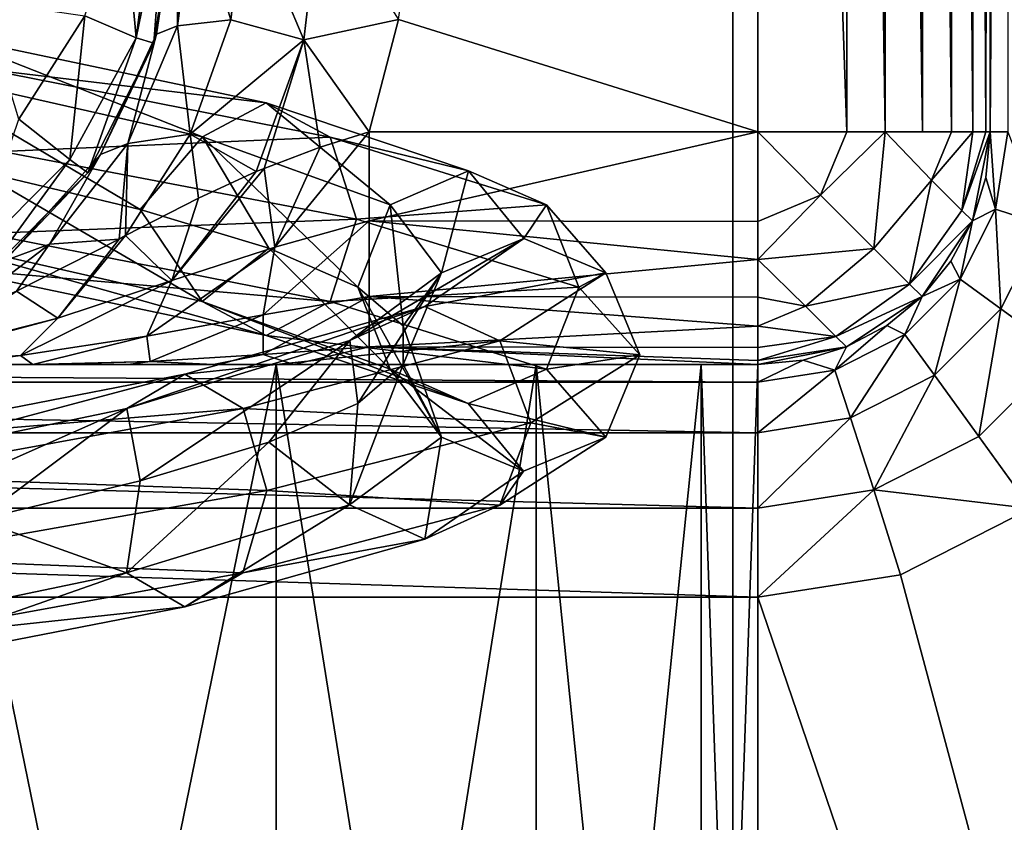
# Model space of a CAD drawing. Header units: millimetres. Extents: x -147 to 148, y -145 to 204.
# Tile 460 of 571: x 91.41 to 93.53, y 7.52 to 9.24. Entities that reach past the tile are written whole.
import ezdxf

# ---------------------------------------------------------------- set-up
doc = ezdxf.new("R2010")
doc.units = ezdxf.units.MM
doc.header["$LTSCALE"] = 26.699852
for name, color, linetype in [('1222', 7, 'CONTINUOUS'), ('1521', 7, 'CONTINUOUS'), ('1522', 7, 'CONTINUOUS'), ('743', 7, 'CONTINUOUS'), ('745', 7, 'CONTINUOUS'), ('760', 7, 'CONTINUOUS'), ('761', 7, 'CONTINUOUS'), ('765', 7, 'CONTINUOUS'), ('902', 7, 'CONTINUOUS'), ('906', 7, 'CONTINUOUS'), ('907', 7, 'CONTINUOUS'), ('909', 7, 'CONTINUOUS'), ('912', 7, 'CONTINUOUS'), ('913', 7, 'CONTINUOUS'), ('914', 7, 'CONTINUOUS'), ('915', 7, 'CONTINUOUS'), ('919', 7, 'CONTINUOUS'), ('920', 7, 'CONTINUOUS'), ('921', 7, 'CONTINUOUS'), ('922', 7, 'CONTINUOUS')]:
    doc.layers.add(name, color=color, linetype=linetype)

msp = doc.modelspace()

# ---------------------------------------------------------------- linework, layer by layer
at = {"layer": '1222', "color": 7, "linetype": 'CONTINUOUS', "true_color": 0xd8d8d8}
for points in [[(91.6633, 9.2025, 90.6782), (91.5526, 9.2495, 90.9414), (91.6357, 9.5, 90.8642), (91.6633, 9.2025, 90.6782)], [(91.6633, 9.2025, 90.6782), (91.6357, 9.5, 90.8642), (91.7021, 9.5, 90.7058), (91.6633, 9.2025, 90.6782)], [(91.724, 9.5, 90.6266), (91.7011, 9.191, 90.4), (91.6633, 9.2025, 90.6782), (91.724, 9.5, 90.6266)], [(91.724, 9.5, 90.6266), (91.6633, 9.2025, 90.6782), (91.7021, 9.5, 90.7058), (91.724, 9.5, 90.6266)], [(91.75, 9.5, 90.4), (91.7011, 9.191, 90.4), (91.724, 9.5, 90.6266), (91.75, 9.5, 90.4)], [(91.4111, 9.0274, 90.9828), (91.3335, 9.2811, 91.182), (91.5526, 9.2495, 90.9414), (91.4111, 9.0274, 90.9828)], [(91.5207, 8.9409, 90.7055), (91.4111, 9.0274, 90.9828), (91.5526, 9.2495, 90.9414), (91.5207, 8.9409, 90.7055)], [(91.6633, 9.2025, 90.6782), (91.5207, 8.9409, 90.7055), (91.5526, 9.2495, 90.9414), (91.6633, 9.2025, 90.6782)], [(91.6633, 9.2025, 90.6782), (91.559, 8.9122, 90.4), (91.5207, 8.9409, 90.7055), (91.6633, 9.2025, 90.6782)], [(91.7011, 9.191, 90.4), (91.559, 8.9122, 90.4), (91.6633, 9.2025, 90.6782), (91.7011, 9.191, 90.4)], [(91.5207, 8.9409, 90.7055), (91.3091, 8.7293, 90.7055), (91.4111, 9.0274, 90.9828), (91.5207, 8.9409, 90.7055)], [(91.5207, 8.9409, 90.7055), (91.3378, 8.691, 90.4), (91.3091, 8.7293, 90.7055), (91.5207, 8.9409, 90.7055)], [(91.559, 8.9122, 90.4), (91.3378, 8.691, 90.4), (91.5207, 8.9409, 90.7055), (91.559, 8.9122, 90.4)]]:
    msp.add_3dface(points, dxfattribs=at)
at = {"layer": '1521', "linetype": 'CONTINUOUS'}
for points in [[(91.1616, 9.1351, 81.888), (91.8055, 8.9893, 82.4379), (91.2501, 9.2083, 81.7348), (91.1616, 9.1351, 81.888)], [(91.2501, 9.2083, 81.7348), (91.8055, 8.9893, 82.4379), (91.943, 9.0625, 82.3266), (91.2501, 9.2083, 81.7348)], [(91.2501, 9.2083, 81.7348), (91.943, 9.0625, 82.3266), (91.3385, 9.1348, 81.5816), (91.2501, 9.2083, 81.7348)], [(91.3225, 8.9167, 82.0797), (91.6721, 8.8333, 82.3945), (91.1616, 9.1351, 81.888), (91.3225, 8.9167, 82.0797)], [(91.1616, 9.1351, 81.888), (91.6721, 8.8333, 82.3945), (91.8055, 8.9893, 82.4379), (91.1616, 9.1351, 81.888)], [(91.3385, 9.1348, 81.5816), (91.943, 9.0625, 82.3266), (92.0805, 8.989, 82.2153), (91.3385, 9.1348, 81.5816)], [(91.3385, 9.1348, 81.5816), (92.0805, 8.989, 82.2153), (91.375, 8.9583, 81.5184), (91.3385, 9.1348, 81.5816)], [(91.8055, 8.9893, 82.4379), (92.2095, 8.8434, 83.1821), (91.943, 9.0625, 82.3266), (91.8055, 8.9893, 82.4379)], [(91.943, 9.0625, 82.3266), (92.2095, 8.8434, 83.1821), (92.3778, 8.9167, 83.1274), (91.943, 9.0625, 82.3266)], [(91.943, 9.0625, 82.3266), (92.3778, 8.9167, 83.1274), (92.0805, 8.989, 82.2153), (91.943, 9.0625, 82.3266)], [(91.375, 8.9583, 81.5184), (92.0805, 8.989, 82.2153), (92.1372, 8.8125, 82.1694), (91.375, 8.9583, 81.5184)], [(91.6721, 8.8333, 82.3945), (91.9486, 8.75, 82.775), (91.8055, 8.9893, 82.4379), (91.6721, 8.8333, 82.3945)], [(91.9486, 8.75, 82.775), (92.1399, 8.6667, 83.2047), (91.8055, 8.9893, 82.4379), (91.9486, 8.75, 82.775)], [(91.8055, 8.9893, 82.4379), (92.1399, 8.6667, 83.2047), (92.2095, 8.8434, 83.1821), (91.8055, 8.9893, 82.4379)], [(92.0805, 8.989, 82.2153), (92.3778, 8.9167, 83.1274), (92.546, 8.8432, 83.0727), (92.0805, 8.989, 82.2153)], [(92.0805, 8.989, 82.2153), (92.546, 8.8432, 83.0727), (92.1372, 8.8125, 82.1694), (92.0805, 8.989, 82.2153)], [(92.2095, 8.8434, 83.1821), (92.32, 8.6976, 84.0216), (92.3778, 8.9167, 83.1274), (92.2095, 8.8434, 83.1821)], [(92.3778, 8.9167, 83.1274), (92.32, 8.6976, 84.0216), (92.4968, 8.7708, 84.0309), (92.3778, 8.9167, 83.1274)], [(92.3778, 8.9167, 83.1274), (92.4968, 8.7708, 84.0309), (92.546, 8.8432, 83.0727), (92.3778, 8.9167, 83.1274)], [(92.1372, 8.8125, 82.1694), (92.546, 8.8432, 83.0727), (92.6154, 8.6667, 83.0502), (92.1372, 8.8125, 82.1694)], [(92.1399, 8.6667, 83.2047), (92.2377, 8.5833, 83.6648), (92.2095, 8.8434, 83.1821), (92.1399, 8.6667, 83.2047)], [(92.2095, 8.8434, 83.1821), (92.2377, 8.5833, 83.6648), (92.32, 8.6976, 84.0216), (92.2095, 8.8434, 83.1821)], [(92.546, 8.8432, 83.0727), (92.4968, 8.7708, 84.0309), (92.6734, 8.6973, 84.0401), (92.546, 8.8432, 83.0727)], [(92.546, 8.8432, 83.0727), (92.6734, 8.6973, 84.0401), (92.6154, 8.6667, 83.0502), (92.546, 8.8432, 83.0727)], [(92.32, 8.6976, 84.0216), (92.1224, 8.5518, 84.8449), (92.4968, 8.7708, 84.0309), (92.32, 8.6976, 84.0216)], [(92.4968, 8.7708, 84.0309), (92.1224, 8.5518, 84.8449), (92.284, 8.625, 84.9169), (92.4968, 8.7708, 84.0309)], [(92.4968, 8.7708, 84.0309), (92.284, 8.625, 84.9169), (92.6734, 8.6973, 84.0401), (92.4968, 8.7708, 84.0309)], [(92.32, 8.6976, 84.0216), (92.1399, 8.4167, 84.5953), (92.1224, 8.5518, 84.8449), (92.32, 8.6976, 84.0216)], [(92.2377, 8.5, 84.1352), (92.1399, 8.4167, 84.5953), (92.32, 8.6976, 84.0216), (92.2377, 8.5, 84.1352)], [(92.2377, 8.5833, 83.6648), (92.2377, 8.5, 84.1352), (92.32, 8.6976, 84.0216), (92.2377, 8.5833, 83.6648)], [(92.6734, 8.6973, 84.0401), (92.284, 8.625, 84.9169), (92.4456, 8.5515, 84.9889), (92.6734, 8.6973, 84.0401)], [(92.6734, 8.6973, 84.0401), (92.4456, 8.5515, 84.9889), (92.7462, 8.5208, 84.0439), (92.6734, 8.6973, 84.0401)], [(92.6154, 8.6667, 83.0502), (92.6734, 8.6973, 84.0401), (92.7462, 8.5208, 84.0439), (92.6154, 8.6667, 83.0502)], [(92.1224, 8.5518, 84.8449), (91.6428, 8.4059, 85.5428), (92.284, 8.625, 84.9169), (92.1224, 8.5518, 84.8449)], [(92.284, 8.625, 84.9169), (91.6428, 8.4059, 85.5428), (91.7679, 8.4792, 85.6679), (92.284, 8.625, 84.9169)], [(92.284, 8.625, 84.9169), (91.7679, 8.4792, 85.6679), (92.4456, 8.5515, 84.9889), (92.284, 8.625, 84.9169)], [(92.1224, 8.5518, 84.8449), (91.6721, 8.25, 85.4055), (91.6428, 8.4059, 85.5428), (92.1224, 8.5518, 84.8449)], [(91.9486, 8.3333, 85.025), (91.6721, 8.25, 85.4055), (92.1224, 8.5518, 84.8449), (91.9486, 8.3333, 85.025)], [(92.4456, 8.5515, 84.9889), (91.7679, 8.4792, 85.6679), (91.893, 8.4057, 85.793), (92.4456, 8.5515, 84.9889)], [(92.4456, 8.5515, 84.9889), (91.893, 8.4057, 85.793), (92.5123, 8.375, 85.0185), (92.4456, 8.5515, 84.9889)], [(92.1399, 8.4167, 84.5953), (91.9486, 8.3333, 85.025), (92.1224, 8.5518, 84.8449), (92.1399, 8.4167, 84.5953)], [(92.7462, 8.5208, 84.0439), (92.4456, 8.5515, 84.9889), (92.5123, 8.375, 85.0185), (92.7462, 8.5208, 84.0439)], [(91.6428, 8.4059, 85.5428), (90.9449, 8.2601, 86.0224), (91.7679, 8.4792, 85.6679), (91.6428, 8.4059, 85.5428)], [(91.7679, 8.4792, 85.6679), (90.9449, 8.2601, 86.0224), (91.0169, 8.3333, 86.184), (91.7679, 8.4792, 85.6679)], [(91.7679, 8.4792, 85.6679), (91.0169, 8.3333, 86.184), (91.893, 8.4057, 85.793), (91.7679, 8.4792, 85.6679)], [(91.3225, 8.1667, 85.7203), (90.9152, 8.0833, 85.9555), (91.6428, 8.4059, 85.5428), (91.3225, 8.1667, 85.7203)], [(91.6428, 8.4059, 85.5428), (90.9152, 8.0833, 85.9555), (90.9449, 8.2601, 86.0224), (91.6428, 8.4059, 85.5428)], [(91.893, 8.4057, 85.793), (91.0169, 8.3333, 86.184), (91.0889, 8.2598, 86.3456), (91.893, 8.4057, 85.793)], [(91.893, 8.4057, 85.793), (91.0889, 8.2598, 86.3456), (91.9445, 8.2292, 85.8445), (91.893, 8.4057, 85.793)], [(91.6721, 8.25, 85.4055), (91.3225, 8.1667, 85.7203), (91.6428, 8.4059, 85.5428), (91.6721, 8.25, 85.4055)], [(92.5123, 8.375, 85.0185), (91.893, 8.4057, 85.793), (91.9445, 8.2292, 85.8445), (92.5123, 8.375, 85.0185)], [(91.9445, 8.2292, 85.8445), (91.0889, 8.2598, 86.3456), (91.1185, 8.0833, 86.4123), (91.9445, 8.2292, 85.8445)]]:
    msp.add_3dface(points, dxfattribs=at)
at = {"layer": '1522', "linetype": 'CONTINUOUS'}
for points in [[(91.375, 8.9583, 81.5184), (92.1372, 8.8125, 82.1694), (91.3384, 8.7816, 81.5818), (91.375, 8.9583, 81.5184)], [(91.3225, 8.9167, 82.0797), (91.1615, 8.7818, 81.8883), (91.8053, 8.636, 82.4381), (91.3225, 8.9167, 82.0797)], [(91.6721, 8.8333, 82.3945), (91.3225, 8.9167, 82.0797), (91.8053, 8.636, 82.4381), (91.6721, 8.8333, 82.3945)], [(91.9486, 8.75, 82.775), (91.6721, 8.8333, 82.3945), (91.8053, 8.636, 82.4381), (91.9486, 8.75, 82.775)], [(91.3384, 8.7816, 81.5818), (92.1372, 8.8125, 82.1694), (92.0802, 8.6357, 82.2155), (91.3384, 8.7816, 81.5818)], [(92.1372, 8.8125, 82.1694), (92.6154, 8.6667, 83.0502), (92.0802, 8.6357, 82.2155), (92.1372, 8.8125, 82.1694)], [(91.2499, 8.7083, 81.7351), (91.9427, 8.5625, 82.3268), (91.1615, 8.7818, 81.8883), (91.2499, 8.7083, 81.7351)], [(91.1615, 8.7818, 81.8883), (91.9427, 8.5625, 82.3268), (91.8053, 8.636, 82.4381), (91.1615, 8.7818, 81.8883)], [(91.3384, 8.7816, 81.5818), (92.0802, 8.6357, 82.2155), (91.2499, 8.7083, 81.7351), (91.3384, 8.7816, 81.5818)], [(91.9486, 8.75, 82.775), (91.8053, 8.636, 82.4381), (92.2093, 8.4902, 83.1822), (91.9486, 8.75, 82.775)], [(92.1399, 8.6667, 83.2047), (91.9486, 8.75, 82.775), (92.2093, 8.4902, 83.1822), (92.1399, 8.6667, 83.2047)], [(91.2499, 8.7083, 81.7351), (92.0802, 8.6357, 82.2155), (91.9427, 8.5625, 82.3268), (91.2499, 8.7083, 81.7351)], [(92.0802, 8.6357, 82.2155), (92.6154, 8.6667, 83.0502), (92.5458, 8.4899, 83.0728), (92.0802, 8.6357, 82.2155)], [(92.2377, 8.5833, 83.6648), (92.1399, 8.6667, 83.2047), (92.3198, 8.3443, 84.0216), (92.2377, 8.5833, 83.6648)], [(92.1399, 8.6667, 83.2047), (92.2093, 8.4902, 83.1822), (92.3198, 8.3443, 84.0216), (92.1399, 8.6667, 83.2047)], [(92.6154, 8.6667, 83.0502), (92.7462, 8.5208, 84.0439), (92.5458, 8.4899, 83.0728), (92.6154, 8.6667, 83.0502)], [(91.9427, 8.5625, 82.3268), (92.3775, 8.4167, 83.1275), (91.8053, 8.636, 82.4381), (91.9427, 8.5625, 82.3268)], [(91.8053, 8.636, 82.4381), (92.3775, 8.4167, 83.1275), (92.2093, 8.4902, 83.1822), (91.8053, 8.636, 82.4381)], [(92.0802, 8.6357, 82.2155), (92.5458, 8.4899, 83.0728), (91.9427, 8.5625, 82.3268), (92.0802, 8.6357, 82.2155)], [(92.2377, 8.5, 84.1352), (92.2377, 8.5833, 83.6648), (92.3198, 8.3443, 84.0216), (92.2377, 8.5, 84.1352)], [(91.9427, 8.5625, 82.3268), (92.5458, 8.4899, 83.0728), (92.3775, 8.4167, 83.1275), (91.9427, 8.5625, 82.3268)], [(92.7462, 8.5208, 84.0439), (92.5123, 8.375, 85.0185), (92.6731, 8.3441, 84.0401), (92.7462, 8.5208, 84.0439)], [(92.5458, 8.4899, 83.0728), (92.7462, 8.5208, 84.0439), (92.6731, 8.3441, 84.0401), (92.5458, 8.4899, 83.0728)], [(92.1399, 8.4167, 84.5953), (92.2377, 8.5, 84.1352), (92.1221, 8.1985, 84.8448), (92.1399, 8.4167, 84.5953)], [(92.2377, 8.5, 84.1352), (92.3198, 8.3443, 84.0216), (92.1221, 8.1985, 84.8448), (92.2377, 8.5, 84.1352)], [(92.3775, 8.4167, 83.1275), (92.4964, 8.2708, 84.0308), (92.2093, 8.4902, 83.1822), (92.3775, 8.4167, 83.1275)], [(92.2093, 8.4902, 83.1822), (92.4964, 8.2708, 84.0308), (92.3198, 8.3443, 84.0216), (92.2093, 8.4902, 83.1822)], [(92.5458, 8.4899, 83.0728), (92.6731, 8.3441, 84.0401), (92.3775, 8.4167, 83.1275), (92.5458, 8.4899, 83.0728)], [(91.9486, 8.3333, 85.025), (92.1399, 8.4167, 84.5953), (92.1221, 8.1985, 84.8448), (91.9486, 8.3333, 85.025)], [(92.3775, 8.4167, 83.1275), (92.6731, 8.3441, 84.0401), (92.4964, 8.2708, 84.0308), (92.3775, 8.4167, 83.1275)], [(92.5123, 8.375, 85.0185), (91.9445, 8.2292, 85.8445), (92.4454, 8.1982, 84.9887), (92.5123, 8.375, 85.0185)], [(92.6731, 8.3441, 84.0401), (92.5123, 8.375, 85.0185), (92.4454, 8.1982, 84.9887), (92.6731, 8.3441, 84.0401)], [(92.3198, 8.3443, 84.0216), (92.2837, 8.125, 84.9168), (92.1221, 8.1985, 84.8448), (92.3198, 8.3443, 84.0216)], [(92.4964, 8.2708, 84.0308), (92.2837, 8.125, 84.9168), (92.3198, 8.3443, 84.0216), (92.4964, 8.2708, 84.0308)], [(92.6731, 8.3441, 84.0401), (92.4454, 8.1982, 84.9887), (92.4964, 8.2708, 84.0308), (92.6731, 8.3441, 84.0401)], [(91.6721, 8.25, 85.4055), (91.9486, 8.3333, 85.025), (91.6426, 8.0527, 85.5426), (91.6721, 8.25, 85.4055)], [(91.9486, 8.3333, 85.025), (92.1221, 8.1985, 84.8448), (91.6426, 8.0527, 85.5426), (91.9486, 8.3333, 85.025)], [(92.4964, 8.2708, 84.0308), (92.4454, 8.1982, 84.9887), (92.2837, 8.125, 84.9168), (92.4964, 8.2708, 84.0308)], [(91.3225, 8.1667, 85.7203), (91.6721, 8.25, 85.4055), (91.6426, 8.0527, 85.5426), (91.3225, 8.1667, 85.7203)], [(91.9445, 8.2292, 85.8445), (91.1185, 8.0833, 86.4123), (91.8928, 8.0524, 85.7928), (91.9445, 8.2292, 85.8445)], [(92.4454, 8.1982, 84.9887), (91.9445, 8.2292, 85.8445), (91.8928, 8.0524, 85.7928), (92.4454, 8.1982, 84.9887)], [(92.1221, 8.1985, 84.8448), (91.7676, 7.9792, 85.6676), (91.6426, 8.0527, 85.5426), (92.1221, 8.1985, 84.8448)], [(92.2837, 8.125, 84.9168), (91.7676, 7.9792, 85.6676), (92.1221, 8.1985, 84.8448), (92.2837, 8.125, 84.9168)], [(92.4454, 8.1982, 84.9887), (91.8928, 8.0524, 85.7928), (92.2837, 8.125, 84.9168), (92.4454, 8.1982, 84.9887)], [(91.3225, 8.1667, 85.7203), (91.6426, 8.0527, 85.5426), (90.9448, 7.9068, 86.0221), (91.3225, 8.1667, 85.7203)], [(92.2837, 8.125, 84.9168), (91.8928, 8.0524, 85.7928), (91.7676, 7.9792, 85.6676), (92.2837, 8.125, 84.9168)], [(91.8928, 8.0524, 85.7928), (91.1185, 8.0833, 86.4123), (91.0887, 7.9066, 86.3454), (91.8928, 8.0524, 85.7928)], [(91.6426, 8.0527, 85.5426), (91.0168, 7.8333, 86.1837), (90.9448, 7.9068, 86.0221), (91.6426, 8.0527, 85.5426)], [(91.7676, 7.9792, 85.6676), (91.0168, 7.8333, 86.1837), (91.6426, 8.0527, 85.5426), (91.7676, 7.9792, 85.6676)], [(91.8928, 8.0524, 85.7928), (91.0887, 7.9066, 86.3454), (91.7676, 7.9792, 85.6676), (91.8928, 8.0524, 85.7928)], [(91.7676, 7.9792, 85.6676), (91.0887, 7.9066, 86.3454), (91.0168, 7.8333, 86.1837), (91.7676, 7.9792, 85.6676)]]:
    msp.add_3dface(points, dxfattribs=at)
at = {"layer": '743', "color": 7, "linetype": 'CONTINUOUS', "true_color": 0xd8d8d8}
for points in [[(92.9464, 23.3145, 93.4), (90, 23.5, 93.4), (92.9465, -23.3145, 93.4), (92.9464, 23.3145, 93.4)], [(92.9465, -23.3145, 93.4), (90, 23.5, 93.4), (90, -23.5, 93.4), (92.9465, -23.3145, 93.4)], [(95.8451, 22.7613, 93.4), (92.9464, 23.3145, 93.4), (92.9465, -23.3145, 93.4), (95.8451, 22.7613, 93.4)], [(95.8452, -22.7613, 93.4), (95.8451, 22.7613, 93.4), (92.9465, -23.3145, 93.4), (95.8452, -22.7613, 93.4)]]:
    msp.add_3dface(points, dxfattribs=at)
at = {"layer": '745', "color": 7, "linetype": 'CONTINUOUS', "true_color": 0xd8d8d8}
for points in [[(93.3069, 8.0483, 78.9), (93.5874, 8.1907, 78.9), (94.5, 3.6056, 78.9), (93.3069, 8.0483, 78.9)], [(93, 8, 78.9), (93.3069, 8.0483, 78.9), (94.5, 3.6056, 78.9), (93, 8, 78.9)], [(90.5411, 4.1648, 78.9), (87, 8, 78.9), (94.5, 3.6056, 78.9), (90.5411, 4.1648, 78.9)], [(87, 8, 78.9), (93, 8, 78.9), (94.5, 3.6056, 78.9), (87, 8, 78.9)]]:
    msp.add_3dface(points, dxfattribs=at)
at = {"layer": '760', "color": 7, "linetype": 'CONTINUOUS', "true_color": 0xd8d8d8}
for points in [[(93, 8.5, 79.4), (87, 8.5, 79.4), (88.7534, 8.5, 81.1713), (93, 8.5, 79.4)], [(88.0335, 8.5, 86.9172), (92.1642, 8.5, 86.9), (87.8358, 8.5, 86.9), (88.0335, 8.5, 86.9172)], [(87.8358, 8.5, 86.9), (92.1642, 8.5, 86.9), (90.4273, 8.5, 86.8693), (87.8358, 8.5, 86.9)], [(92.0025, 8.5, 86.9115), (92.1642, 8.5, 86.9), (88.0335, 8.5, 86.9172), (92.0025, 8.5, 86.9115)], [(91.8293, 8.5, 86.9494), (92.0025, 8.5, 86.9115), (88.0335, 8.5, 86.9172), (91.8293, 8.5, 86.9494)], [(88.2274, 8.5, 86.9675), (91.8293, 8.5, 86.9494), (88.0335, 8.5, 86.9172), (88.2274, 8.5, 86.9675)], [(91.6462, 8.5, 87.0194), (91.8293, 8.5, 86.9494), (88.2274, 8.5, 86.9675), (91.6462, 8.5, 87.0194)], [(88.4223, 8.5, 87.0541), (91.6462, 8.5, 87.0194), (88.2274, 8.5, 86.9675), (88.4223, 8.5, 87.0541)], [(91.4578, 8.5, 87.1262), (91.6462, 8.5, 87.0194), (88.4223, 8.5, 87.0541), (91.4578, 8.5, 87.1262)], [(88.5566, 8.5, 87.136), (91.4578, 8.5, 87.1262), (88.4223, 8.5, 87.0541), (88.5566, 8.5, 87.136)], [(91.4407, 8.5, 87.1379), (91.4578, 8.5, 87.1262), (88.5566, 8.5, 87.136), (91.4407, 8.5, 87.1379)], [(88.6127, 8.5, 87.1763), (91.4407, 8.5, 87.1379), (88.5566, 8.5, 87.136), (88.6127, 8.5, 87.1763)], [(91.2704, 8.5, 87.2722), (91.4407, 8.5, 87.1379), (88.6127, 8.5, 87.1763), (91.2704, 8.5, 87.2722)], [(89.5727, 8.5, 80.9307), (93, 8.5, 79.4), (88.7534, 8.5, 81.1713), (89.5727, 8.5, 80.9307)], [(90.4273, 8.5, 80.9307), (93, 8.5, 79.4), (89.5727, 8.5, 80.9307), (90.4273, 8.5, 80.9307)], [(91.2466, 8.5, 81.1713), (93, 8.5, 79.4), (90.4273, 8.5, 80.9307), (91.2466, 8.5, 81.1713)], [(90.4273, 8.5, 86.8693), (92.1642, 8.5, 86.9), (91.2466, 8.5, 86.6287), (90.4273, 8.5, 86.8693)], [(91.9641, 8.5, 81.6324), (93, 8.5, 79.4), (91.2466, 8.5, 81.1713), (91.9641, 8.5, 81.6324)], [(91.2466, 8.5, 86.6287), (92.1642, 8.5, 86.9), (91.9641, 8.5, 86.1676), (91.2466, 8.5, 86.6287)], [(92.5235, 8.5, 82.2781), (93, 8.5, 79.4), (91.9641, 8.5, 81.6324), (92.5235, 8.5, 82.2781)], [(91.9641, 8.5, 86.1676), (92.1642, 8.5, 86.9), (92.5235, 8.5, 85.5219), (91.9641, 8.5, 86.1676)], [(92.5235, 8.5, 85.5219), (92.1642, 8.5, 86.9), (92.8785, 8.5, 84.7447), (92.5235, 8.5, 85.5219)], [(92.8785, 8.5, 84.7447), (92.1642, 8.5, 86.9), (93, 8.5, 86.9), (92.8785, 8.5, 84.7447)], [(92.8785, 8.5, 83.0553), (93, 8.5, 79.4), (92.5235, 8.5, 82.2781), (92.8785, 8.5, 83.0553)], [(93, 8.5, 83.9), (93, 8.5, 79.4), (92.8785, 8.5, 83.0553), (93, 8.5, 83.9)], [(93, 8.5, 83.9), (92.8785, 8.5, 84.7447), (93, 8.5, 86.9), (93, 8.5, 83.9)]]:
    msp.add_3dface(points, dxfattribs=at)
at = {"layer": '761', "color": 7, "linetype": 'CONTINUOUS', "true_color": 0xd8d8d8}
for points in [[(93.5, 9, 79.4), (93.5, 9, 86.9), (93.5, 14.5, 79.4), (93.5, 9, 79.4)], [(93.5, 14.5, 79.4), (93.5, 9, 86.9), (93.5, 14.5, 83.9), (93.5, 14.5, 79.4)], [(93.5, 14.5, 83.9), (93.5, 9, 86.9), (93.5, 14.5, 86.9), (93.5, 14.5, 83.9)]]:
    msp.add_3dface(points, dxfattribs=at)
at = {"layer": '765', "color": 7, "linetype": 'CONTINUOUS', "true_color": 0xd8d8d8}
for points in [[(93, 14.5, 87.4), (93, 9, 87.4), (92.2276, 9.2417, 87.4), (93, 14.5, 87.4)], [(92.2276, 9.2417, 87.4), (93, 9, 87.4), (92.1642, 9, 87.4), (92.2276, 9.2417, 87.4)]]:
    msp.add_3dface(points, dxfattribs=at)
at = {"layer": '902', "color": 7, "linetype": 'CONTINUOUS', "true_color": 0xd8d8d8}
for points in [[(91.7011, 9.191, 90.4), (91.75, 9.5, 90.4), (91.7071, 9.2103, 87.9), (91.7011, 9.191, 90.4)], [(91.75, 9.5, 90.4), (91.75, 9.5, 87.9), (91.7071, 9.2103, 87.9), (91.75, 9.5, 90.4)], [(91.559, 8.9122, 90.4), (91.7011, 9.191, 90.4), (91.5864, 8.9518, 87.9), (91.559, 8.9122, 90.4)], [(91.5864, 8.9518, 87.9), (91.7011, 9.191, 90.4), (91.7071, 9.2103, 87.9), (91.5864, 8.9518, 87.9)], [(91.3797, 8.7232, 87.9), (91.559, 8.9122, 90.4), (91.5864, 8.9518, 87.9), (91.3797, 8.7232, 87.9)], [(91.3378, 8.691, 90.4), (91.559, 8.9122, 90.4), (91.3797, 8.7232, 87.9), (91.3378, 8.691, 90.4)]]:
    msp.add_3dface(points, dxfattribs=at)
at = {"layer": '906', "color": 7, "linetype": 'CONTINUOUS', "true_color": 0xd8d8d8}
for points in [[(91.2466, 8.5, 86.6287), (91.9641, 8.5, 86.1676), (91.2456, 5, 86.629), (91.2466, 8.5, 86.6287)], [(91.9641, 8.5, 86.1676), (91.9643, 5, 86.1672), (91.2456, 5, 86.629), (91.9641, 8.5, 86.1676)], [(91.9641, 8.5, 86.1676), (92.5235, 8.5, 85.5219), (91.9643, 5, 86.1672), (91.9641, 8.5, 86.1676)], [(92.5235, 8.5, 85.5219), (92.5238, 5, 85.5214), (91.9643, 5, 86.1672), (92.5235, 8.5, 85.5219)], [(92.5235, 8.5, 85.5219), (92.8785, 8.5, 84.7447), (92.5238, 5, 85.5214), (92.5235, 8.5, 85.5219)], [(92.8785, 8.5, 84.7447), (92.8786, 5, 84.7445), (92.5238, 5, 85.5214), (92.8785, 8.5, 84.7447)], [(92.8785, 8.5, 84.7447), (93, 8.5, 83.9), (92.8786, 5, 84.7445), (92.8785, 8.5, 84.7447)], [(93, 8.5, 83.9), (93, 5, 83.9), (92.8786, 5, 84.7445), (93, 8.5, 83.9)]]:
    msp.add_3dface(points, dxfattribs=at)
at = {"layer": '907', "color": 7, "linetype": 'CONTINUOUS', "true_color": 0xd8d8d8}
for points in [[(91.2466, 8.5, 81.1713), (91.2456, 5, 81.171), (91.9643, 5, 81.6328), (91.2466, 8.5, 81.1713)], [(91.9641, 8.5, 81.6324), (91.2466, 8.5, 81.1713), (91.9643, 5, 81.6328), (91.9641, 8.5, 81.6324)], [(92.5235, 8.5, 82.2781), (91.9641, 8.5, 81.6324), (92.5238, 5, 82.2786), (92.5235, 8.5, 82.2781)], [(91.9641, 8.5, 81.6324), (91.9643, 5, 81.6328), (92.5238, 5, 82.2786), (91.9641, 8.5, 81.6324)], [(92.8785, 8.5, 83.0553), (92.5235, 8.5, 82.2781), (92.8786, 5, 83.0555), (92.8785, 8.5, 83.0553)], [(92.5235, 8.5, 82.2781), (92.5238, 5, 82.2786), (92.8786, 5, 83.0555), (92.5235, 8.5, 82.2781)], [(93, 8.5, 83.9), (92.8785, 8.5, 83.0553), (93, 5, 83.9), (93, 8.5, 83.9)], [(92.8785, 8.5, 83.0553), (92.8786, 5, 83.0555), (93, 5, 83.9), (92.8785, 8.5, 83.0553)]]:
    msp.add_3dface(points, dxfattribs=at)
at = {"layer": '909', "color": 7, "linetype": 'CONTINUOUS', "true_color": 0xd8d8d8}
for points in [[(93.4619, 8.8087, 79.4), (93.5, 9, 86.9), (93.4904, 8.9025, 79.4), (93.4619, 8.8087, 79.4)], [(93.5, 9, 86.9), (93.4619, 8.8087, 79.4), (93.4619, 8.8087, 86.9), (93.5, 9, 86.9)], [(93.5, 9, 86.9), (93.5, 9, 79.4), (93.4904, 8.9025, 79.4), (93.5, 9, 86.9)], [(93.4619, 8.8087, 86.9), (93.3536, 8.6464, 79.4), (93.3534, 8.6463, 86.9), (93.4619, 8.8087, 86.9)], [(93.4157, 8.7222, 79.4), (93.3536, 8.6464, 79.4), (93.4619, 8.8087, 86.9), (93.4157, 8.7222, 79.4)], [(93.4619, 8.8087, 79.4), (93.4157, 8.7222, 79.4), (93.4619, 8.8087, 86.9), (93.4619, 8.8087, 79.4)], [(93.3534, 8.6463, 86.9), (93.1913, 8.5381, 79.4), (93.191, 8.5379, 86.9), (93.3534, 8.6463, 86.9)], [(93.2778, 8.5843, 79.4), (93.1913, 8.5381, 79.4), (93.3534, 8.6463, 86.9), (93.2778, 8.5843, 79.4)], [(93.3536, 8.6464, 79.4), (93.2778, 8.5843, 79.4), (93.3534, 8.6463, 86.9), (93.3536, 8.6464, 79.4)], [(93, 8.5, 79.4), (93, 8.5, 83.9), (93.191, 8.5379, 86.9), (93, 8.5, 79.4)], [(93.0975, 8.5096, 79.4), (93, 8.5, 79.4), (93.191, 8.5379, 86.9), (93.0975, 8.5096, 79.4)], [(93, 8.5, 83.9), (93, 8.5, 86.9), (93.191, 8.5379, 86.9), (93, 8.5, 83.9)], [(93.1913, 8.5381, 79.4), (93.0975, 8.5096, 79.4), (93.191, 8.5379, 86.9), (93.1913, 8.5381, 79.4)]]:
    msp.add_3dface(points, dxfattribs=at)
at = {"layer": '912', "color": 7, "linetype": 'CONTINUOUS', "true_color": 0xd8d8d8}
for points in [[(87, 8.5, 79.4), (93, 8.5, 79.4), (93, 8.4621, 79.209), (87, 8.5, 79.4)], [(87, 8.4621, 79.209), (87, 8.5, 79.4), (93, 8.4621, 79.209), (87, 8.4621, 79.209)], [(87, 8.3537, 79.0466), (87, 8.4621, 79.209), (93, 8.3537, 79.0466), (87, 8.3537, 79.0466)], [(93, 8.3537, 79.0466), (87, 8.4621, 79.209), (93, 8.4621, 79.209), (93, 8.3537, 79.0466)], [(87, 8.1913, 78.9381), (87, 8.3537, 79.0466), (93, 8.1913, 78.9381), (87, 8.1913, 78.9381)], [(93, 8.1913, 78.9381), (87, 8.3537, 79.0466), (93, 8.3537, 79.0466), (93, 8.1913, 78.9381)], [(93, 8, 78.9), (87, 8, 78.9), (87, 8.1913, 78.9381), (93, 8, 78.9)], [(93, 8, 78.9), (87, 8.1913, 78.9381), (93, 8.1913, 78.9381), (93, 8, 78.9)]]:
    msp.add_3dface(points, dxfattribs=at)
at = {"layer": '913', "color": 7, "linetype": 'CONTINUOUS', "true_color": 0xd8d8d8}
for points in [[(93.4904, 8.9025, 79.4), (93.5, 9, 79.4), (93.5116, 8.8338, 79.209), (93.4904, 8.9025, 79.4)], [(93.5, 9, 79.4), (93.5379, 9, 79.209), (93.5116, 8.8338, 79.209), (93.5, 9, 79.4)], [(93.5379, 9, 79.209), (93.6147, 8.8003, 79.0466), (93.5116, 8.8338, 79.209), (93.5379, 9, 79.209)], [(93.4619, 8.8087, 79.4), (93.4904, 8.9025, 79.4), (93.5116, 8.8338, 79.209), (93.4619, 8.8087, 79.4)], [(93.4619, 8.8087, 79.4), (93.5116, 8.8338, 79.209), (93.4352, 8.6838, 79.209), (93.4619, 8.8087, 79.4)], [(93.5116, 8.8338, 79.209), (93.5229, 8.6201, 79.0466), (93.4352, 8.6838, 79.209), (93.5116, 8.8338, 79.209)], [(93.6147, 8.8003, 79.0466), (93.5229, 8.6201, 79.0466), (93.5116, 8.8338, 79.209), (93.6147, 8.8003, 79.0466)], [(93.4157, 8.7222, 79.4), (93.4619, 8.8087, 79.4), (93.4352, 8.6838, 79.209), (93.4157, 8.7222, 79.4)], [(93.6147, 8.8003, 79.0466), (93.6542, 8.5247, 78.9381), (93.5229, 8.6201, 79.0466), (93.6147, 8.8003, 79.0466)], [(93.3536, 8.6464, 79.4), (93.4157, 8.7222, 79.4), (93.4352, 8.6838, 79.209), (93.3536, 8.6464, 79.4)], [(93.3536, 8.6464, 79.4), (93.4352, 8.6838, 79.209), (93.3162, 8.5648, 79.209), (93.3536, 8.6464, 79.4)], [(93.4352, 8.6838, 79.209), (93.3799, 8.4771, 79.0466), (93.3162, 8.5648, 79.209), (93.4352, 8.6838, 79.209)], [(93.5229, 8.6201, 79.0466), (93.3799, 8.4771, 79.0466), (93.4352, 8.6838, 79.209), (93.5229, 8.6201, 79.0466)], [(93.2778, 8.5843, 79.4), (93.3536, 8.6464, 79.4), (93.3162, 8.5648, 79.209), (93.2778, 8.5843, 79.4)], [(93.5229, 8.6201, 79.0466), (93.4753, 8.3458, 78.9381), (93.3799, 8.4771, 79.0466), (93.5229, 8.6201, 79.0466)], [(93.6542, 8.5247, 78.9381), (93.4753, 8.3458, 78.9381), (93.5229, 8.6201, 79.0466), (93.6542, 8.5247, 78.9381)], [(93.1913, 8.5381, 79.4), (93.2778, 8.5843, 79.4), (93.1662, 8.4884, 79.209), (93.1913, 8.5381, 79.4)], [(93.2778, 8.5843, 79.4), (93.3162, 8.5648, 79.209), (93.1662, 8.4884, 79.209), (93.2778, 8.5843, 79.4)], [(93.3162, 8.5648, 79.209), (93.1997, 8.3853, 79.0466), (93.1662, 8.4884, 79.209), (93.3162, 8.5648, 79.209)], [(93.3799, 8.4771, 79.0466), (93.1997, 8.3853, 79.0466), (93.3162, 8.5648, 79.209), (93.3799, 8.4771, 79.0466)], [(93.0975, 8.5096, 79.4), (93.1913, 8.5381, 79.4), (93.1662, 8.4884, 79.209), (93.0975, 8.5096, 79.4)], [(93.6542, 8.5247, 78.9381), (93.5874, 8.1907, 78.9), (93.4753, 8.3458, 78.9381), (93.6542, 8.5247, 78.9381)], [(93, 8.5, 79.4), (93.0975, 8.5096, 79.4), (93, 8.4621, 79.209), (93, 8.5, 79.4)], [(93, 8.4621, 79.209), (93.0975, 8.5096, 79.4), (93.1662, 8.4884, 79.209), (93, 8.4621, 79.209)], [(93, 8.3537, 79.0466), (93, 8.4621, 79.209), (93.1662, 8.4884, 79.209), (93, 8.3537, 79.0466)], [(93.1997, 8.3853, 79.0466), (93, 8.3537, 79.0466), (93.1662, 8.4884, 79.209), (93.1997, 8.3853, 79.0466)], [(93.3799, 8.4771, 79.0466), (93.2499, 8.2309, 78.9381), (93.1997, 8.3853, 79.0466), (93.3799, 8.4771, 79.0466)], [(93.4753, 8.3458, 78.9381), (93.2499, 8.2309, 78.9381), (93.3799, 8.4771, 79.0466), (93.4753, 8.3458, 78.9381)], [(93, 8.1913, 78.9381), (93, 8.3537, 79.0466), (93.1997, 8.3853, 79.0466), (93, 8.1913, 78.9381)], [(93.2499, 8.2309, 78.9381), (93, 8.1913, 78.9381), (93.1997, 8.3853, 79.0466), (93.2499, 8.2309, 78.9381)], [(93.4753, 8.3458, 78.9381), (93.5874, 8.1907, 78.9), (93.2499, 8.2309, 78.9381), (93.4753, 8.3458, 78.9381)], [(93.3069, 8.0483, 78.9), (93, 8, 78.9), (93.2499, 8.2309, 78.9381), (93.3069, 8.0483, 78.9)], [(93, 8, 78.9), (93, 8.1913, 78.9381), (93.2499, 8.2309, 78.9381), (93, 8, 78.9)], [(93.5874, 8.1907, 78.9), (93.3069, 8.0483, 78.9), (93.2499, 8.2309, 78.9381), (93.5874, 8.1907, 78.9)]]:
    msp.add_3dface(points, dxfattribs=at)
at = {"layer": '914', "color": 7, "linetype": 'CONTINUOUS', "true_color": 0xd8d8d8}
for points in [[(93.5, 9, 79.4), (93.5, 14.5, 79.4), (93.5379, 14.5, 79.209), (93.5, 9, 79.4)], [(93.5, 9, 79.4), (93.5379, 14.5, 79.209), (93.5379, 9, 79.209), (93.5, 9, 79.4)]]:
    msp.add_3dface(points, dxfattribs=at)
at = {"layer": '915', "color": 7, "linetype": 'CONTINUOUS', "true_color": 0xd8d8d8}
for points in [[(91.7071, 9.2103, 87.9), (91.75, 9.5, 87.9), (91.7518, 9.228, 87.7087), (91.7071, 9.2103, 87.9)], [(91.75, 9.5, 87.9), (91.7881, 9.5, 87.7087), (91.7518, 9.228, 87.7087), (91.75, 9.5, 87.9)], [(91.7518, 9.228, 87.7087), (91.7881, 9.5, 87.7087), (91.8669, 9.241, 87.5463), (91.7518, 9.228, 87.7087)], [(91.7881, 9.5, 87.7087), (91.8966, 9.5, 87.5463), (91.8669, 9.241, 87.5463), (91.7881, 9.5, 87.7087)], [(91.8669, 9.241, 87.5463), (91.8966, 9.5, 87.5463), (92.0238, 9.1982, 87.4379), (91.8669, 9.241, 87.5463)], [(91.8966, 9.5, 87.5463), (92.059, 9.5, 87.4379), (92.0238, 9.1982, 87.4379), (91.8966, 9.5, 87.5463)], [(92.059, 9.5, 87.4379), (92.2276, 9.2417, 87.4), (92.0238, 9.1982, 87.4379), (92.059, 9.5, 87.4379)], [(91.7795, 8.9953, 87.5463), (91.7518, 9.228, 87.7087), (91.8669, 9.241, 87.5463), (91.7795, 8.9953, 87.5463)], [(91.7795, 8.9953, 87.5463), (91.8669, 9.241, 87.5463), (92.0238, 9.1982, 87.4379), (91.7795, 8.9953, 87.5463)], [(92.2276, 9.2417, 87.4), (92.1642, 9, 87.4), (92.0238, 9.1982, 87.4379), (92.2276, 9.2417, 87.4)], [(91.6455, 8.975, 87.7087), (91.7071, 9.2103, 87.9), (91.7518, 9.228, 87.7087), (91.6455, 8.975, 87.7087)], [(91.6455, 8.975, 87.7087), (91.7518, 9.228, 87.7087), (91.7795, 8.9953, 87.5463), (91.6455, 8.975, 87.7087)], [(91.5864, 8.9518, 87.9), (91.7071, 9.2103, 87.9), (91.6455, 8.975, 87.7087), (91.5864, 8.9518, 87.9)], [(91.9215, 8.9149, 87.4377), (91.7795, 8.9953, 87.5463), (92.0238, 9.1982, 87.4379), (91.9215, 8.9149, 87.4377)], [(91.9215, 8.9149, 87.4377), (92.0238, 9.1982, 87.4379), (91.9383, 8.9218, 87.433), (91.9215, 8.9149, 87.4377)], [(91.9383, 8.9218, 87.433), (92.0238, 9.1982, 87.4379), (92.0588, 8.9672, 87.4076), (91.9383, 8.9218, 87.433)], [(92.0238, 9.1982, 87.4379), (92.1642, 9, 87.4), (92.0588, 8.9672, 87.4076), (92.0238, 9.1982, 87.4379)], [(91.6405, 8.7774, 87.5461), (91.6455, 8.975, 87.7087), (91.7795, 8.9953, 87.5463), (91.6405, 8.7774, 87.5461)], [(91.6405, 8.7774, 87.5461), (91.7795, 8.9953, 87.5463), (91.7973, 8.8581, 87.4802), (91.6405, 8.7774, 87.5461)], [(91.7973, 8.8581, 87.4802), (91.7795, 8.9953, 87.5463), (91.9215, 8.9149, 87.4377), (91.7973, 8.8581, 87.4802)], [(91.4766, 8.7587, 87.7087), (91.5864, 8.9518, 87.9), (91.6455, 8.975, 87.7087), (91.4766, 8.7587, 87.7087)], [(91.4766, 8.7587, 87.7087), (91.6455, 8.975, 87.7087), (91.6264, 8.77, 87.5524), (91.4766, 8.7587, 87.7087)], [(91.6264, 8.77, 87.5524), (91.6455, 8.975, 87.7087), (91.6405, 8.7774, 87.5461), (91.6264, 8.77, 87.5524)], [(91.3797, 8.7232, 87.9), (91.5864, 8.9518, 87.9), (91.4766, 8.7587, 87.7087), (91.3797, 8.7232, 87.9)], [(91.4057, 8.6582, 87.65), (91.4766, 8.7587, 87.7087), (91.6264, 8.77, 87.5524), (91.4057, 8.6582, 87.65)], [(91.2669, 8.5995, 87.7079), (91.3797, 8.7232, 87.9), (91.4766, 8.7587, 87.7087), (91.2669, 8.5995, 87.7079)], [(91.2669, 8.5995, 87.7079), (91.4766, 8.7587, 87.7087), (91.4057, 8.6582, 87.65), (91.2669, 8.5995, 87.7079)]]:
    msp.add_3dface(points, dxfattribs=at)
at = {"layer": '919', "color": 7, "linetype": 'CONTINUOUS', "true_color": 0xd8d8d8}
for points in [[(92.1642, 9, 87.4), (93, 9, 87.4), (92.1642, 8.8087, 87.3619), (92.1642, 9, 87.4)], [(93, 9, 87.4), (93, 8.8078, 87.3616), (92.1642, 8.8087, 87.3619), (93, 9, 87.4)], [(93, 8.8078, 87.3616), (93, 8.7259, 87.3181), (92.1642, 8.8087, 87.3619), (93, 8.8078, 87.3616)], [(92.1642, 8.8087, 87.3619), (93, 8.7259, 87.3181), (92.1642, 8.6463, 87.2534), (92.1642, 8.8087, 87.3619)], [(93, 8.7259, 87.3181), (93, 8.6449, 87.252), (92.1642, 8.6463, 87.2534), (93, 8.7259, 87.3181)], [(93, 8.6449, 87.252), (93, 8.5826, 87.1753), (92.1642, 8.6463, 87.2534), (93, 8.6449, 87.252)], [(92.1642, 8.6463, 87.2534), (93, 8.5826, 87.1753), (92.1642, 8.5379, 87.091), (92.1642, 8.6463, 87.2534)], [(93, 8.5826, 87.1753), (93, 8.5369, 87.0886), (92.1642, 8.5379, 87.091), (93, 8.5826, 87.1753)], [(93, 8.5, 86.9), (92.1642, 8.5, 86.9), (92.1642, 8.5379, 87.091), (93, 8.5, 86.9)], [(93, 8.5092, 86.9956), (93, 8.5, 86.9), (92.1642, 8.5379, 87.091), (93, 8.5092, 86.9956)], [(93, 8.5369, 87.0886), (93, 8.5092, 86.9956), (92.1642, 8.5379, 87.091), (93, 8.5369, 87.0886)]]:
    msp.add_3dface(points, dxfattribs=at)
at = {"layer": '920', "color": 7, "linetype": 'CONTINUOUS', "true_color": 0xd8d8d8}
for points in [[(92.0588, 8.9672, 87.4076), (92.1642, 9, 87.4), (91.9616, 8.7528, 87.3636), (92.0588, 8.9672, 87.4076)], [(92.1642, 9, 87.4), (92.1642, 8.8087, 87.3619), (91.9616, 8.7528, 87.3636), (92.1642, 9, 87.4)], [(91.9383, 8.9218, 87.433), (92.0588, 8.9672, 87.4076), (91.9616, 8.7528, 87.3636), (91.9383, 8.9218, 87.433)], [(91.9215, 8.9149, 87.4377), (91.9383, 8.9218, 87.433), (91.7402, 8.6809, 87.4039), (91.9215, 8.9149, 87.4377)], [(91.7402, 8.6809, 87.4039), (91.9383, 8.9218, 87.433), (91.9616, 8.7528, 87.3636), (91.7402, 8.6809, 87.4039)], [(91.7973, 8.8581, 87.4802), (91.9215, 8.9149, 87.4377), (91.7402, 8.6809, 87.4039), (91.7973, 8.8581, 87.4802)], [(91.6405, 8.7774, 87.5461), (91.7973, 8.8581, 87.4802), (91.7402, 8.6809, 87.4039), (91.6405, 8.7774, 87.5461)], [(92.1642, 8.8087, 87.3619), (92.1642, 8.6463, 87.2534), (91.9362, 8.6069, 87.2403), (92.1642, 8.8087, 87.3619)], [(91.9616, 8.7528, 87.3636), (92.1642, 8.8087, 87.3619), (91.9362, 8.6069, 87.2403), (91.9616, 8.7528, 87.3636)], [(91.4057, 8.6582, 87.65), (91.6264, 8.77, 87.5524), (91.4948, 8.6, 87.4744), (91.4057, 8.6582, 87.65)], [(91.6264, 8.77, 87.5524), (91.6405, 8.7774, 87.5461), (91.4948, 8.6, 87.4744), (91.6264, 8.77, 87.5524)], [(91.4948, 8.6, 87.4744), (91.6405, 8.7774, 87.5461), (91.7402, 8.6809, 87.4039), (91.4948, 8.6, 87.4744)], [(91.7402, 8.6809, 87.4039), (91.9616, 8.7528, 87.3636), (91.6863, 8.5615, 87.2683), (91.7402, 8.6809, 87.4039)], [(91.6863, 8.5615, 87.2683), (91.9616, 8.7528, 87.3636), (91.9362, 8.6069, 87.2403), (91.6863, 8.5615, 87.2683)], [(91.4948, 8.6, 87.4744), (91.7402, 8.6809, 87.4039), (91.4143, 8.5196, 87.3312), (91.4948, 8.6, 87.4744)], [(91.4143, 8.5196, 87.3312), (91.7402, 8.6809, 87.4039), (91.6863, 8.5615, 87.2683), (91.4143, 8.5196, 87.3312)], [(91.2189, 8.5298, 87.5657), (91.4057, 8.6582, 87.65), (91.4948, 8.6, 87.4744), (91.2189, 8.5298, 87.5657)], [(92.1642, 8.6463, 87.2534), (92.1642, 8.5379, 87.091), (91.936, 8.5216, 87.0717), (92.1642, 8.6463, 87.2534)], [(91.9362, 8.6069, 87.2403), (92.1642, 8.6463, 87.2534), (91.936, 8.5216, 87.0717), (91.9362, 8.6069, 87.2403)], [(91.1228, 8.5, 87.4185), (91.2189, 8.5298, 87.5657), (91.4948, 8.6, 87.4744), (91.1228, 8.5, 87.4185)], [(91.1228, 8.5, 87.4185), (91.4948, 8.6, 87.4744), (91.4143, 8.5196, 87.3312), (91.1228, 8.5, 87.4185)], [(91.6863, 8.5615, 87.2683), (91.9362, 8.6069, 87.2403), (91.6934, 8.507, 87.0891), (91.6863, 8.5615, 87.2683)], [(91.6934, 8.507, 87.0891), (91.9362, 8.6069, 87.2403), (91.936, 8.5216, 87.0717), (91.6934, 8.507, 87.0891)], [(91.4407, 8.5, 87.1379), (91.4143, 8.5196, 87.3312), (91.6863, 8.5615, 87.2683), (91.4407, 8.5, 87.1379)], [(91.4407, 8.5, 87.1379), (91.6863, 8.5615, 87.2683), (91.6934, 8.507, 87.0891), (91.4407, 8.5, 87.1379)], [(92.1642, 8.5379, 87.091), (92.0025, 8.5, 86.9115), (91.936, 8.5216, 87.0717), (92.1642, 8.5379, 87.091)], [(92.1642, 8.5, 86.9), (92.0025, 8.5, 86.9115), (92.1642, 8.5379, 87.091), (92.1642, 8.5, 86.9)], [(91.2704, 8.5, 87.2722), (91.1228, 8.5, 87.4185), (91.4143, 8.5196, 87.3312), (91.2704, 8.5, 87.2722)], [(91.4407, 8.5, 87.1379), (91.2704, 8.5, 87.2722), (91.4143, 8.5196, 87.3312), (91.4407, 8.5, 87.1379)], [(91.8293, 8.5, 86.9494), (91.6934, 8.507, 87.0891), (91.936, 8.5216, 87.0717), (91.8293, 8.5, 86.9494)], [(92.0025, 8.5, 86.9115), (91.8293, 8.5, 86.9494), (91.936, 8.5216, 87.0717), (92.0025, 8.5, 86.9115)], [(91.4578, 8.5, 87.1262), (91.4407, 8.5, 87.1379), (91.6934, 8.507, 87.0891), (91.4578, 8.5, 87.1262)], [(91.6462, 8.5, 87.0194), (91.4578, 8.5, 87.1262), (91.6934, 8.507, 87.0891), (91.6462, 8.5, 87.0194)], [(91.8293, 8.5, 86.9494), (91.6462, 8.5, 87.0194), (91.6934, 8.507, 87.0891), (91.8293, 8.5, 86.9494)]]:
    msp.add_3dface(points, dxfattribs=at)
at = {"layer": '921', "color": 7, "linetype": 'CONTINUOUS', "true_color": 0xd8d8d8}
for points in [[(93.1919, 9, 87.3617), (93.1353, 8.8645, 87.3619), (93, 9, 87.4), (93.1919, 9, 87.3617)], [(93, 9, 87.4), (93.1353, 8.8645, 87.3619), (93, 8.8078, 87.3616), (93, 9, 87.4)], [(93.1919, 9, 87.3617), (93.2738, 9, 87.3184), (93.1353, 8.8645, 87.3619), (93.1919, 9, 87.3617)], [(93.2738, 9, 87.3184), (93.2499, 8.7498, 87.2535), (93.1353, 8.8645, 87.3619), (93.2738, 9, 87.3184)], [(93.2499, 8.7498, 87.2535), (93.2738, 9, 87.3184), (93.3738, 8.8968, 87.2156), (93.2499, 8.7498, 87.2535)], [(93.2738, 9, 87.3184), (93.3544, 9, 87.2527), (93.4165, 9, 87.1766), (93.2738, 9, 87.3184)], [(93.2738, 9, 87.3184), (93.4165, 9, 87.1766), (93.3738, 8.8968, 87.2156), (93.2738, 9, 87.3184)], [(93.4165, 9, 87.1766), (93.4626, 9, 87.0898), (93.3738, 8.8968, 87.2156), (93.4165, 9, 87.1766)], [(93.4626, 9, 87.0898), (93.4391, 8.8315, 87.0697), (93.3738, 8.8968, 87.2156), (93.4626, 9, 87.0898)], [(93.5, 9, 86.9), (93.4619, 8.8087, 86.9), (93.4391, 8.8315, 87.0697), (93.5, 9, 86.9)], [(93.4906, 9, 86.9963), (93.5, 9, 86.9), (93.4391, 8.8315, 87.0697), (93.4906, 9, 86.9963)], [(93.4626, 9, 87.0898), (93.4906, 9, 86.9963), (93.4391, 8.8315, 87.0697), (93.4626, 9, 87.0898)], [(93.3265, 8.6732, 87.0913), (93.2499, 8.7498, 87.2535), (93.3738, 8.8968, 87.2156), (93.3265, 8.6732, 87.0913)], [(93.4391, 8.8315, 87.0697), (93.3265, 8.6732, 87.0913), (93.3738, 8.8968, 87.2156), (93.4391, 8.8315, 87.0697)], [(93.2499, 8.7498, 87.2535), (93, 8.7259, 87.3181), (93.1353, 8.8645, 87.3619), (93.2499, 8.7498, 87.2535)], [(93.1353, 8.8645, 87.3619), (93, 8.7259, 87.3181), (93, 8.8078, 87.3616), (93.1353, 8.8645, 87.3619)], [(93.4619, 8.8087, 86.9), (93.3265, 8.6732, 87.0913), (93.4391, 8.8315, 87.0697), (93.4619, 8.8087, 86.9)], [(93.4619, 8.8087, 86.9), (93.3534, 8.6463, 86.9), (93.3265, 8.6732, 87.0913), (93.4619, 8.8087, 86.9)], [(93.1031, 8.6258, 87.2152), (93, 8.7259, 87.3181), (93.2499, 8.7498, 87.2535), (93.1031, 8.6258, 87.2152)], [(93.3265, 8.6732, 87.0913), (93.1031, 8.6258, 87.2152), (93.2499, 8.7498, 87.2535), (93.3265, 8.6732, 87.0913)], [(93, 8.7259, 87.3181), (93.1031, 8.6258, 87.2152), (93, 8.6449, 87.252), (93, 8.7259, 87.3181)], [(93.1682, 8.5607, 87.0694), (93.1031, 8.6258, 87.2152), (93.3265, 8.6732, 87.0913), (93.1682, 8.5607, 87.0694)], [(93.3534, 8.6463, 86.9), (93.1682, 8.5607, 87.0694), (93.3265, 8.6732, 87.0913), (93.3534, 8.6463, 86.9)], [(93, 8.6449, 87.252), (93.1031, 8.6258, 87.2152), (93, 8.5826, 87.1753), (93, 8.6449, 87.252)], [(93.3534, 8.6463, 86.9), (93.191, 8.5379, 86.9), (93.1682, 8.5607, 87.0694), (93.3534, 8.6463, 86.9)], [(93.1031, 8.6258, 87.2152), (93.1682, 8.5607, 87.0694), (93, 8.5826, 87.1753), (93.1031, 8.6258, 87.2152)], [(93, 8.5826, 87.1753), (93.1682, 8.5607, 87.0694), (93, 8.5369, 87.0886), (93, 8.5826, 87.1753)], [(93.1682, 8.5607, 87.0694), (93.191, 8.5379, 86.9), (93, 8.5092, 86.9956), (93.1682, 8.5607, 87.0694)], [(93, 8.5369, 87.0886), (93.1682, 8.5607, 87.0694), (93, 8.5092, 86.9956), (93, 8.5369, 87.0886)], [(93.191, 8.5379, 86.9), (93, 8.5, 86.9), (93, 8.5092, 86.9956), (93.191, 8.5379, 86.9)]]:
    msp.add_3dface(points, dxfattribs=at)
at = {"layer": '922', "color": 7, "linetype": 'CONTINUOUS', "true_color": 0xd8d8d8}
for points in [[(93, 9, 87.4), (93, 14.5, 87.4), (93.1919, 9, 87.3617), (93, 9, 87.4)], [(93, 14.5, 87.4), (93.1922, 14.5, 87.3616), (93.1919, 9, 87.3617), (93, 14.5, 87.4)], [(93.1919, 9, 87.3617), (93.1922, 14.5, 87.3616), (93.2738, 9, 87.3184), (93.1919, 9, 87.3617)], [(93.1922, 14.5, 87.3616), (93.2741, 14.5, 87.3181), (93.2738, 9, 87.3184), (93.1922, 14.5, 87.3616)], [(93.2738, 9, 87.3184), (93.2741, 14.5, 87.3181), (93.3544, 9, 87.2527), (93.2738, 9, 87.3184)], [(93.2741, 14.5, 87.3181), (93.3551, 14.5, 87.252), (93.3544, 9, 87.2527), (93.2741, 14.5, 87.3181)], [(93.3544, 9, 87.2527), (93.3551, 14.5, 87.252), (93.4165, 9, 87.1766), (93.3544, 9, 87.2527)], [(93.3551, 14.5, 87.252), (93.4174, 14.5, 87.1753), (93.4165, 9, 87.1766), (93.3551, 14.5, 87.252)], [(93.4165, 9, 87.1766), (93.4174, 14.5, 87.1753), (93.4626, 9, 87.0898), (93.4165, 9, 87.1766)], [(93.4174, 14.5, 87.1753), (93.4631, 14.5, 87.0886), (93.4626, 9, 87.0898), (93.4174, 14.5, 87.1753)], [(93.4626, 9, 87.0898), (93.4631, 14.5, 87.0886), (93.4906, 9, 86.9963), (93.4626, 9, 87.0898)], [(93.4631, 14.5, 87.0886), (93.4908, 14.5, 86.9956), (93.4906, 9, 86.9963), (93.4631, 14.5, 87.0886)], [(93.5, 14.5, 86.9), (93.5, 9, 86.9), (93.4906, 9, 86.9963), (93.5, 14.5, 86.9)], [(93.4908, 14.5, 86.9956), (93.5, 14.5, 86.9), (93.4906, 9, 86.9963), (93.4908, 14.5, 86.9956)]]:
    msp.add_3dface(points, dxfattribs=at)

doc.saveas('drawing.dxf')
